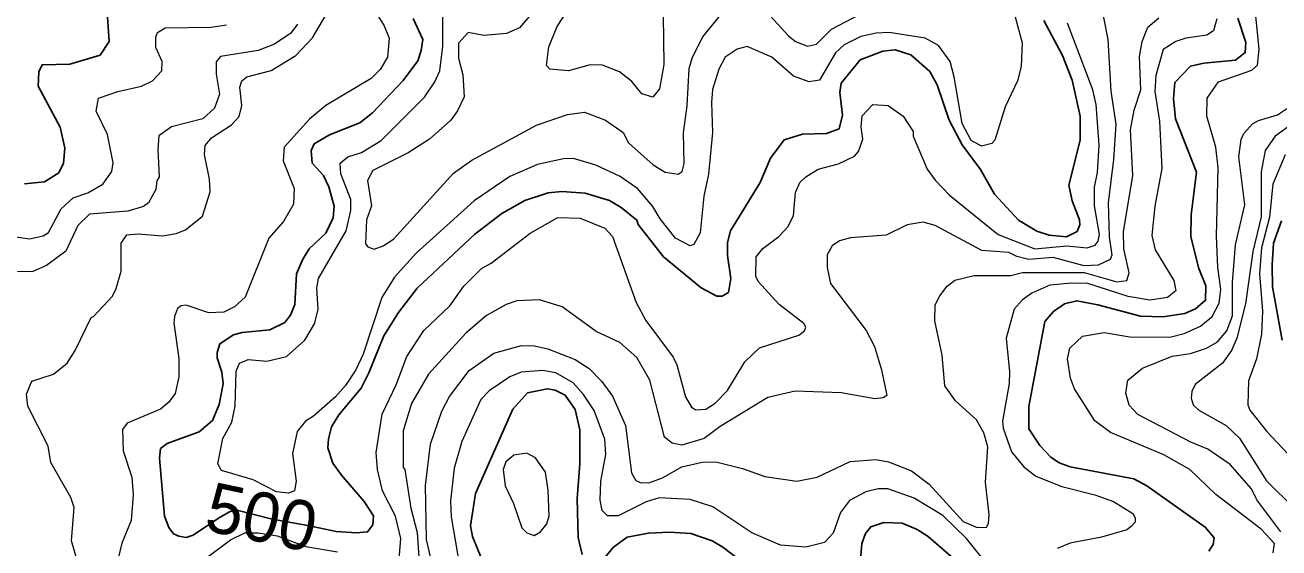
# Model space of a CAD drawing. Extents: x 673.3 to 698.5, y 6984.3 to 7012.3.
# Drawn here: x 678.535 to 680.565, y 7007.134 to 7007.981 of the extents above; entities that cross this region are included whole.
import ezdxf
from ezdxf.enums import TextEntityAlignment as Align

# ---------------------------------------------------------------- set-up
doc = ezdxf.new("R2010")
doc.units = 0
doc.header["$LTSCALE"] = 0.032
doc.layers.add('1', color=7, linetype='Continuous', lineweight=25)
doc.layers.add('2', color=7, linetype='Continuous', lineweight=13)
doc.layers.add('61', color=7, linetype='Continuous')

msp = doc.modelspace()

# ---------------------------------------------------------------- linework, layer by layer
at = {"layer": '1'}
for points in [[(678.6682, 7007.9933), (678.6705, 7007.9543), (678.6559, 7007.932), (678.6068, 7007.9177), (678.5623, 7007.9164), (678.5566, 7007.9051), (678.5558, 7007.8817), (678.5915, 7007.8155), (678.5989, 7007.7816), (678.5966, 7007.757), (678.589, 7007.7414), (678.5658, 7007.7269), (678.5334, 7007.7235)], [(679.1633, 7007.9912), (679.1786, 7007.9575), (679.1763, 7007.9394), (679.1706, 7007.923), (679.1467, 7007.891), (679.0971, 7007.8389), (679.0766, 7007.8227), (679.0274, 7007.803), (679.0029, 7007.7886), (678.998, 7007.7777), (678.9997, 7007.7573), (679.0179, 7007.737), (679.0265, 7007.7188), (679.0353, 7007.6875), (679.0337, 7007.6687), (679.0216, 7007.6439), (678.9948, 7007.6187), (678.9836, 7007.6008), (678.9741, 7007.578), (678.9717, 7007.5286), (678.9645, 7007.511), (678.9552, 7007.4993), (678.9308, 7007.4873), (678.8864, 7007.4832), (678.8723, 7007.479), (678.8499, 7007.4647), (678.8457, 7007.4507), (678.8457, 7007.4418), (678.8533, 7007.4187), (678.8554, 7007.3997), (678.849, 7007.3663), (678.8382, 7007.3408), (678.8166, 7007.3222), (678.7645, 7007.3034), (678.7538, 7007.295), (678.752, 7007.2798), (678.7601, 7007.1855), (678.7674, 7007.1675), (678.7747, 7007.1569), (678.7838, 7007.1535), (678.7954, 7007.1513), (678.8069, 7007.1552), (678.848, 7007.1822), (678.8657, 7007.1929), (678.8773, 7007.1954), (678.9348, 7007.1807), (678.9923, 7007.1705)], [(678.9923, 7007.1705), (679.0383, 7007.1611), (679.0712, 7007.1587), (679.0893, 7007.1602), (679.098, 7007.1714), (679.0988, 7007.1861), (679.0836, 7007.2094), (679.0468, 7007.2519), (679.033, 7007.2716), (679.0249, 7007.2965), (679.0257, 7007.3109), (679.0307, 7007.3304), (679.0426, 7007.3495), (679.0787, 7007.3931), (679.0915, 7007.4178), (679.1156, 7007.4774), (679.1394, 7007.5156), (679.1696, 7007.5547), (679.263, 7007.6422), (679.3069, 7007.6756), (679.344, 7007.6966), (679.3817, 7007.7093), (679.4041, 7007.7112), (679.4418, 7007.7088), (679.4812, 7007.6965), (679.5002, 7007.6854), (679.5254, 7007.665), (679.5276, 7007.6581), (679.5686, 7007.6057), (679.6296, 7007.5555), (679.6548, 7007.5421), (679.6638, 7007.542), (679.6738, 7007.5479), (679.6778, 7007.5704), (679.6723, 7007.6079), (679.6723, 7007.6285), (679.6771, 7007.6474), (679.7251, 7007.7257), (679.7417, 7007.7653), (679.7639, 7007.7952), (679.7939, 7007.8042), (679.8327, 7007.805), (679.8533, 7007.8129), (679.8586, 7007.8347), (679.8539, 7007.8717), (679.8563, 7007.8868), (679.8873, 7007.9246), (679.9236, 7007.9384), (679.9437, 7007.9408), (679.9693, 7007.9328), (680.0001, 7007.9054), (680.0116, 7007.8842), (680.0314, 7007.8269), (680.0521, 7007.7869), (680.0821, 7007.7469), (680.1048, 7007.7068), (680.1436, 7007.6651), (680.1729, 7007.6471), (680.1929, 7007.6404), (680.2211, 7007.638), (680.2383, 7007.6465), (680.243, 7007.6573), (680.2422, 7007.6655), (680.2303, 7007.6963), (680.2252, 7007.7216), (680.2431, 7007.7943), (680.2431, 7007.8334), (680.2302, 7007.8917), (680.2145, 7007.9314), (680.1845, 7007.9884)], [(680.4603, 7007.1504), (680.4459, 7007.168), (680.3511, 7007.235), (680.3302, 7007.2459), (680.2271, 7007.2658), (680.2092, 7007.2722), (680.1956, 7007.281), (680.1779, 7007.3003), (680.1604, 7007.3269), (680.1601, 7007.363), (680.1862, 7007.5011), (680.2002, 7007.5168), (680.2181, 7007.5292), (680.238, 7007.5344), (680.2721, 7007.5281), (680.3411, 7007.5093), (680.3775, 7007.5086), (680.4128, 7007.5136), (680.4301, 7007.5214), (680.4465, 7007.5352), (680.4467, 7007.5587), (680.4356, 7007.5868), (680.4224, 7007.6377), (680.4231, 7007.6735), (680.4319, 7007.7425), (680.3978, 7007.8288), (680.3947, 7007.8621), (680.3969, 7007.888), (680.4222, 7007.9142), (680.4435, 7007.9189), (680.4949, 7007.9237), (680.5107, 7007.9361), (680.5119, 7007.9528), (680.4988, 7007.9917)], [(680.5707, 7007.4705), (680.555, 7007.5568), (680.5542, 7007.5924), (680.5567, 7007.6279), (680.5696, 7007.6637)], [(679.2804, 7007.1008), (679.259, 7007.1529), (679.2562, 7007.1702), (679.2642, 7007.2226), (679.3244, 7007.3591), (679.3485, 7007.3851), (679.3805, 7007.392), (679.3932, 7007.3895), (679.4092, 7007.3814), (679.4255, 7007.3586), (679.4328, 7007.3255), (679.4328, 7007.2702), (679.4287, 7007.2143), (679.4304, 7007.1513), (679.4369, 7007.1235)], [(679.8856, 7007.0891), (679.8898, 7007.1415), (679.8955, 7007.1575), (679.9043, 7007.1686), (679.9256, 7007.1754), (679.9548, 7007.1746), (679.9796, 7007.1639), (679.997, 7007.1528), (680.1009, 7007.0628)], [(679.4733, 7007.119), (679.4876, 7007.1357), (679.5098, 7007.1519), (679.5441, 7007.1584), (679.5784, 7007.1599), (679.6128, 7007.1575), (679.6473, 7007.1458), (679.6647, 7007.1357), (679.7476, 7007.0723)], [(680.4519, 7007.1288), (680.4589, 7007.1396), (680.4603, 7007.1504)]]:
    msp.add_lwpolyline(points, dxfattribs=at)
at = {"layer": '2'}
for points in [[(680.2684, 7008.0592), (680.2879, 7007.9575), (680.2929, 7007.8735), (680.3009, 7007.8204), (680.2976, 7007.7631), (680.2888, 7007.6928), (680.2904, 7007.6377), (680.2945, 7007.6082), (680.2917, 7007.6014), (680.2725, 7007.5923), (680.2497, 7007.5908), (680.1998, 7007.6044), (680.1604, 7007.6014), (680.1406, 7007.6063), (680.1277, 7007.6127), (680.0839, 7007.616), (680.0084, 7007.656), (679.9893, 7007.6615), (679.9633, 7007.6576), (679.9289, 7007.6406), (679.8712, 7007.6363), (679.8538, 7007.6317), (679.8419, 7007.6235), (679.8335, 7007.6086), (679.8335, 7007.5885), (679.839, 7007.5624), (679.897, 7007.4865), (679.91, 7007.4604), (679.9215, 7007.4227), (679.9302, 7007.3813), (679.9242, 7007.3774), (679.9107, 7007.3758), (679.8565, 7007.3856), (679.7819, 7007.3879), (679.7376, 7007.3778), (679.6601, 7007.3309), (679.6343, 7007.3116), (679.5984, 7007.3009), (679.5828, 7007.3037), (679.5704, 7007.3134), (679.5464, 7007.406), (679.5254, 7007.4428), (679.498, 7007.4669), (679.4595, 7007.4845), (679.4043, 7007.5247), (679.3675, 7007.536), (679.3309, 7007.5342), (679.3137, 7007.5283), (679.2816, 7007.5107), (679.2485, 7007.4822), (679.1881, 7007.4154), (679.1604, 7007.3683), (679.147, 7007.3239), (679.147, 7007.2644), (679.1494, 7007.2614), (679.1592, 7007.1986), (679.1697, 7007.1591), (679.1738, 7007.0953)], [(680.1345, 7008.0083), (680.1495, 7007.9518), (680.1479, 7007.9135), (680.1418, 7007.8903), (680.1218, 7007.8484), (680.1049, 7007.7943), (680.1001, 7007.789), (680.0838, 7007.7846), (680.0669, 7007.7941), (680.0523, 7007.8214), (680.0395, 7007.8972), (680.0329, 7007.9217), (680.0139, 7007.9479), (679.9923, 7007.9596), (679.9341, 7007.9687), (679.9128, 7007.9678), (679.8883, 7007.962), (679.8613, 7007.9488), (679.847, 7007.9357), (679.8214, 7007.8917), (679.8045, 7007.8888), (679.779, 7007.898), (679.7439, 7007.9287), (679.7039, 7007.9458), (679.688, 7007.9418), (679.6683, 7007.9287), (679.6579, 7007.9093), (679.648, 7007.8764), (679.6461, 7007.8554), (679.6478, 7007.8068), (679.6415, 7007.7395), (679.6338, 7007.7037), (679.6281, 7007.6443), (679.6178, 7007.6255), (679.6118, 7007.6235), (679.5879, 7007.6359), (679.5631, 7007.6669), (679.5515, 7007.6871), (679.527, 7007.7155), (679.4986, 7007.7358), (679.4587, 7007.7542), (679.4228, 7007.7649), (679.4066, 7007.7642), (679.3642, 7007.7549), (679.3195, 7007.7355), (679.2621, 7007.6962), (679.1679, 7007.6117), (679.133, 7007.5726), (679.1125, 7007.5396), (679.0819, 7007.4477), (679.0701, 7007.4225), (679.0535, 7007.3972), (679.0375, 7007.3788), (679.0015, 7007.3475)], [(679.365, 7008.0107), (679.3352, 7007.9762), (679.3143, 7007.9672), (679.2778, 7007.9638), (679.2521, 7007.9685), (679.2366, 7007.9513), (679.2365, 7007.9274), (679.2438, 7007.9002), (679.2455, 7007.8648), (679.2348, 7007.8418), (679.2241, 7007.8267), (679.1898, 7007.7963), (679.1549, 7007.7738), (679.0975, 7007.7452), (679.0892, 7007.729), (679.0956, 7007.688), (679.0875, 7007.6654), (679.0858, 7007.6267), (679.0897, 7007.6219), (679.1001, 7007.6178), (679.1147, 7007.6235), (679.1312, 7007.6344), (679.2282, 7007.7412), (679.258, 7007.7621), (679.3628, 7007.8187), (679.4129, 7007.8359), (679.4404, 7007.8398), (679.4746, 7007.8268), (679.5031, 7007.8069), (679.5119, 7007.7903), (679.5517, 7007.7544), (679.571, 7007.7428), (679.5924, 7007.7392), (679.5985, 7007.7439), (679.6022, 7007.7569), (679.6009, 7007.8062), (679.607, 7007.8498), (679.6102, 7007.9106), (679.6156, 7007.9289), (679.6322, 7007.9619), (679.6606, 7007.9969)], [(679.5681, 7007.9963), (679.5689, 7007.9169), (679.5623, 7007.8775), (679.5512, 7007.8639), (679.5336, 7007.8696), (679.517, 7007.8893), (679.4975, 7007.9048), (679.4695, 7007.9156), (679.4499, 7007.9164), (679.4144, 7007.9068), (679.3842, 7007.9091), (679.3791, 7007.9153), (679.3827, 7007.9453), (679.3963, 7007.9787), (679.4263, 7008.0256)], [(678.5454, 7007.4042), (678.5805, 7007.4158), (678.6028, 7007.4335), (678.6159, 7007.4539), (678.6414, 7007.5075), (678.6456, 7007.5089), (678.6761, 7007.5421), (678.6823, 7007.5544), (678.6901, 7007.5823), (678.6902, 7007.6279), (678.6991, 7007.641), (678.7177, 7007.6428), (678.7571, 7007.6396), (678.7795, 7007.6435), (678.7943, 7007.6495), (678.8218, 7007.6713), (678.8342, 7007.7107), (678.8333, 7007.7315), (678.8254, 7007.771), (678.8262, 7007.7857), (678.8365, 7007.7982), (678.8689, 7007.8191), (678.8814, 7007.8327), (678.8855, 7007.8507), (678.8823, 7007.8803), (678.8858, 7007.8906), (678.8939, 7007.8967), (678.933, 7007.9073), (678.9732, 7007.9316), (679, 7007.9602), (679.0216, 7007.9966)], [(679.0995, 7008.0064), (679.1163, 7007.9794), (679.1242, 7007.9598), (679.1216, 7007.9289), (679.1097, 7007.9086), (679.0949, 7007.8944), (679.0216, 7007.8505), (678.9954, 7007.8285), (678.9542, 7007.7829), (678.9524, 7007.761), (678.9702, 7007.7161), (678.9694, 7007.691), (678.9531, 7007.6625), (678.9296, 7007.6355), (678.891, 7007.54), (678.8739, 7007.5244), (678.8567, 7007.5158), (678.8323, 7007.515), (678.7955, 7007.5271), (678.7871, 7007.5262), (678.7815, 7007.5217), (678.7764, 7007.509), (678.7757, 7007.4984), (678.7837, 7007.4409), (678.7837, 7007.411), (678.7775, 7007.3845), (678.7675, 7007.3701), (678.7541, 7007.359), (678.6999, 7007.3363), (678.6926, 7007.326), (678.6933, 7007.2913), (678.7072, 7007.2487), (678.7096, 7007.2204), (678.7063, 7007.1788), (678.691, 7007.1418), (678.6852, 7007.1169)], [(679.0015, 7007.3475), (678.9887, 7007.3397), (678.9751, 7007.3225), (678.9679, 7007.2871), (678.9735, 7007.2425), (678.9708, 7007.2268), (678.9613, 7007.2227), (678.9417, 7007.2251), (678.9038, 7007.2445), (678.8528, 7007.2597), (678.8465, 7007.2702), (678.8549, 7007.3112), (678.8692, 7007.3378), (678.8749, 7007.364), (678.8765, 7007.4203), (678.8817, 7007.4335), (678.8961, 7007.4392), (678.926, 7007.4364), (678.9577, 7007.444), (678.9875, 7007.4705), (679.0031, 7007.4969), (679.0093, 7007.5201), (679.007, 7007.5554), (679.01, 7007.5706), (679.0548, 7007.6475), (679.0622, 7007.6803), (679.0622, 7007.6982), (679.0457, 7007.7401), (679.0447, 7007.7572), (679.0574, 7007.7674), (679.0793, 7007.7743), (679.1114, 7007.7937), (679.1815, 7007.864), (679.1982, 7007.8888), (679.2063, 7007.9065), (679.2113, 7007.9468), (679.2114, 7007.9995)], [(679.4483, 7007.4246), (679.4684, 7007.4037), (679.4857, 7007.3798), (679.5072, 7007.3324), (679.5166, 7007.2559), (679.5235, 7007.2437), (679.5308, 7007.2402), (679.5447, 7007.2399), (679.5669, 7007.2477), (679.5981, 7007.2657), (679.631, 7007.2732), (679.6531, 7007.2737), (679.6963, 7007.2629), (679.7328, 7007.2501), (679.7842, 7007.2422), (679.8175, 7007.2491), (679.8708, 7007.2741), (679.9122, 7007.2772), (679.9327, 7007.2737), (679.97, 7007.259), (679.9986, 7007.2374), (680.0538, 7007.177), (680.0765, 7007.1674), (680.0914, 7007.1681), (680.0947, 7007.1737), (680.0958, 7007.1879), (680.0901, 7007.241), (680.0939, 7007.2979), (680.0875, 7007.3204), (680.0753, 7007.3415), (680.0414, 7007.3722), (680.0241, 7007.3968), (680.0199, 7007.4465), (680.0078, 7007.5021), (680.0087, 7007.5277), (680.0158, 7007.5424), (680.028, 7007.558), (680.0403, 7007.5678), (680.0718, 7007.5752), (680.1312, 7007.5753), (680.15, 7007.5801), (680.2496, 7007.5801), (680.3028, 7007.5648), (680.3189, 7007.5674), (680.3228, 7007.5796), (680.3139, 7007.6184), (680.3135, 7007.646), (680.3286, 7007.7373), (680.3246, 7007.811), (680.3306, 7007.843), (680.3416, 7007.8759), (680.3393, 7007.9299), (680.344, 7007.954), (680.3531, 7007.9775), (680.3708, 7007.9922)], [(679.7406, 7007.9962), (679.7708, 7007.9631), (679.7821, 7007.9544), (679.8018, 7007.9467), (679.8165, 7007.9499), (679.8408, 7007.9741), (679.8857, 7007.9978)], [(680.4646, 7007.9907), (680.4594, 7007.9715), (680.4485, 7007.9644), (680.4144, 7007.9597), (680.3985, 7007.9542), (680.3779, 7007.9412), (680.3659, 7007.8991), (680.3644, 7007.8733), (680.3718, 7007.825), (680.3758, 7007.7487), (680.3645, 7007.6875), (680.3596, 7007.6402), (680.3647, 7007.6168), (680.395, 7007.5673), (680.3982, 7007.5507), (680.3848, 7007.5395), (680.356, 7007.5354), (680.321, 7007.5411), (680.2556, 7007.5623), (680.2295, 7007.563), (680.194, 7007.5596), (680.1652, 7007.5469), (680.1501, 7007.5359), (680.1367, 7007.5207), (680.1235, 7007.4741), (680.1291, 7007.4191), (680.1283, 7007.4003), (680.1178, 7007.3394), (680.1186, 7007.3282), (680.1323, 7007.2896), (680.152, 7007.2657)], [(680.556, 7007.1264), (680.558, 7007.1414), (680.5366, 7007.1646), (680.463, 7007.221), (680.421, 7007.2615), (680.3786, 7007.2852), (680.2923, 7007.321), (680.2669, 7007.3399), (680.234, 7007.3918), (680.2275, 7007.409), (680.2227, 7007.4406), (680.2267, 7007.4577), (680.2469, 7007.4772), (680.2822, 7007.4832), (680.3239, 7007.476), (680.3886, 7007.4757), (680.4118, 7007.4814), (680.438, 7007.4935), (680.4571, 7007.509), (680.4687, 7007.5306), (680.471, 7007.5526), (680.4661, 7007.5887), (680.4639, 7007.6389), (680.467, 7007.7494), (680.463, 7007.7829), (680.4484, 7007.8331), (680.449, 7007.8625), (680.4673, 7007.8888), (680.5216, 7007.9075), (680.5305, 7007.9158), (680.533, 7007.9416), (680.5273, 7008.0004)], [(678.5159, 7007.6385), (678.5417, 7007.6348), (678.5641, 7007.6394), (678.5724, 7007.6449), (678.593, 7007.6834), (678.6123, 7007.7011), (678.6361, 7007.7089), (678.6607, 7007.7233), (678.6753, 7007.7439), (678.677, 7007.7575), (678.6683, 7007.8035), (678.6495, 7007.8413), (678.6536, 7007.8626), (678.6847, 7007.8734), (678.723, 7007.8818), (678.7409, 7007.8906), (678.7558, 7007.9066), (678.7568, 7007.9219), (678.7462, 7007.9445), (678.7462, 7007.961), (678.7491, 7007.9689), (678.7615, 7007.9764), (678.8353, 7007.9776), (678.8606, 7007.9809)], [(678.976, 7007.982), (678.965, 7007.9675), (678.9383, 7007.9499), (678.9119, 7007.9396), (678.8513, 7007.9301), (678.8439, 7007.921), (678.8439, 7007.9014), (678.8497, 7007.869), (678.8413, 7007.8462), (678.8222, 7007.8291), (678.7716, 7007.816), (678.7511, 7007.8013), (678.7495, 7007.7791), (678.7519, 7007.7352), (678.7479, 7007.7287), (678.7463, 7007.7143), (678.7344, 7007.693), (678.7261, 7007.6871), (678.7012, 7007.6793), (678.6387, 7007.6745), (678.6201, 7007.6565), (678.6008, 7007.6148), (678.5691, 7007.5917), (678.5472, 7007.582), (678.5221, 7007.581)], [(679.6724, 7007.389), (679.7005, 7007.4358), (679.7238, 7007.4584), (679.7877, 7007.4787), (679.7967, 7007.4856), (679.799, 7007.4916), (679.796, 7007.4978), (679.7559, 7007.5282), (679.7217, 7007.5654), (679.7179, 7007.5744), (679.7187, 7007.6053), (679.7292, 7007.6191), (679.7551, 7007.6385), (679.7703, 7007.6548), (679.7789, 7007.6722), (679.7823, 7007.7099), (679.7893, 7007.7258), (679.799, 7007.7351), (679.8191, 7007.7472), (679.852, 7007.7559), (679.8777, 7007.7687), (679.8844, 7007.7759), (679.8913, 7007.796), (679.8888, 7007.816), (679.8905, 7007.8339), (679.9074, 7007.8519), (679.9323, 7007.8504), (679.9566, 7007.8332), (679.9727, 7007.8086), (679.9729, 7007.8007), (679.9954, 7007.7474), (680.0083, 7007.7295), (680.0319, 7007.7052), (680.1107, 7007.6419), (680.1698, 7007.6185), (680.222, 7007.6234), (680.2546, 7007.6202), (680.2675, 7007.6243), (680.2725, 7007.6309), (680.2749, 7007.6415), (680.2668, 7007.6882), (680.2668, 7007.7184), (680.2716, 7007.7422), (680.2741, 7007.7862), (680.2693, 7007.8524), (680.2639, 7007.8759), (680.2226, 7007.9836)], [(680.5686, 7007.1602), (680.5295, 7007.212), (680.5211, 7007.2298), (680.4864, 7007.2692), (680.4499, 7007.2943), (680.4226, 7007.3056), (680.3365, 7007.3502), (680.3228, 7007.3654), (680.3173, 7007.3849), (680.3205, 7007.4057), (680.3441, 7007.4254), (680.3924, 7007.4447), (680.4223, 7007.449), (680.4481, 7007.4578), (680.4659, 7007.468), (680.4808, 7007.4855), (680.4899, 7007.51), (680.4899, 7007.564), (680.4948, 7007.6252), (680.5102, 7007.6895), (680.5005, 7007.7673), (680.5041, 7007.7954), (680.5085, 7007.805), (680.5227, 7007.8206), (680.5321, 7007.8261), (680.5631, 7007.8354), (680.5789, 7007.8462)], [(680.5879, 7007.8216), (680.5594, 7007.801), (680.543, 7007.7775), (680.5364, 7007.7433), (680.5364, 7007.6704), (680.523, 7007.614), (680.5111, 7007.5292), (680.4973, 7007.4738), (680.4882, 7007.4539), (680.4741, 7007.4333), (680.4295, 7007.3991), (680.4242, 7007.3877), (680.4232, 7007.3765), (680.4265, 7007.3661), (680.4356, 7007.3575), (680.4796, 7007.3323), (680.5014, 7007.312), (680.5452, 7007.2429), (680.5898, 7007.1985)], [(680.5755, 7007.7707), (680.5555, 7007.723), (680.55, 7007.6699), (680.5371, 7007.62), (680.5339, 7007.578), (680.5387, 7007.5177), (680.5371, 7007.4801), (680.5292, 7007.4403), (680.5159, 7007.4047), (680.5147, 7007.3661), (680.5183, 7007.3574), (680.5455, 7007.3226), (680.5879, 7007.2778)], [(679.1398, 7007.1096), (679.1429, 7007.1493), (679.1346, 7007.1855), (679.1133, 7007.2269), (679.1055, 7007.2614), (679.1031, 7007.2888), (679.1131, 7007.3507), (679.1354, 7007.3983), (679.1528, 7007.4444), (679.1806, 7007.4862), (679.2224, 7007.526), (679.2454, 7007.558), (679.2738, 7007.5864), (679.2892, 7007.5952), (679.3525, 7007.6441), (679.3972, 7007.6694), (679.4336, 7007.6683), (679.4735, 7007.6517), (679.4857, 7007.6386), (679.5243, 7007.5314), (679.5397, 7007.5026), (679.5842, 7007.4433), (679.5901, 7007.4305), (679.604, 7007.3788), (679.6138, 7007.362), (679.621, 7007.3579), (679.6372, 7007.3587), (679.6524, 7007.3689), (679.6724, 7007.389)], [(679.2003, 7007.0799), (679.1845, 7007.1477), (679.1829, 7007.2352), (679.1909, 7007.3024), (679.2093, 7007.3556), (679.222, 7007.3793), (679.2539, 7007.4215), (679.2937, 7007.4498), (679.3385, 7007.4619), (679.3597, 7007.4613), (679.3812, 7007.4564), (679.4255, 7007.4392), (679.4483, 7007.4246)], [(680.1006, 7007.098), (680.0595, 7007.1498), (680.0211, 7007.1866), (679.9745, 7007.2148), (679.932, 7007.2299), (679.9161, 7007.23), (679.8963, 7007.225), (679.87, 7007.211), (679.8554, 7007.1916), (679.8435, 7007.1581), (679.8291, 7007.1433), (679.799, 7007.1353), (679.7581, 7007.1387), (679.7118, 7007.1589), (679.6484, 7007.2008), (679.6119, 7007.2127), (679.5617, 7007.2152), (679.5402, 7007.209), (679.4949, 7007.1863), (679.4777, 7007.186), (679.4694, 7007.1948), (679.4662, 7007.2117), (679.467, 7007.2423), (679.4751, 7007.2858), (679.4735, 7007.3106), (679.4563, 7007.3565), (679.4389, 7007.3828), (679.4224, 7007.4016), (679.3941, 7007.4178), (679.3729, 7007.4214), (679.3379, 7007.4189), (679.3198, 7007.4114), (679.2862, 7007.3887), (679.2726, 7007.3747), (679.2418, 7007.3068), (679.2293, 7007.2636), (679.2236, 7007.2107), (679.2244, 7007.1846), (679.2381, 7007.1057)], [(678.6208, 7007.1086), (678.6098, 7007.1456), (678.6143, 7007.1998), (678.6086, 7007.2161), (678.5763, 7007.2725), (678.572, 7007.2992), (678.5389, 7007.3637), (678.5371, 7007.3832), (678.5454, 7007.4042)], [(680.152, 7007.2657), (680.1716, 7007.2503), (680.2138, 7007.2337), (680.267, 7007.2203), (680.2976, 7007.2094), (680.3286, 7007.1901), (680.3323, 7007.1828), (680.3323, 7007.1759), (680.3257, 7007.1688), (680.3188, 7007.1634), (680.278, 7007.1515), (680.2271, 7007.1421), (680.2063, 7007.1336)], [(678.8202, 7007.1124), (678.867, 7007.1475), (678.8903, 7007.1588), (678.9121, 7007.1589), (678.943, 7007.1537), (678.9892, 7007.1367), (679.0408, 7007.1281)]]:
    msp.add_lwpolyline(points, dxfattribs=at)
msp.add_lwpolyline([(679.3815, 7007.2277), (679.3774, 7007.2568), (679.3613, 7007.2803), (679.347, 7007.2877), (679.3261, 7007.2845), (679.3132, 7007.2738), (679.309, 7007.261), (679.3121, 7007.2346), (679.3254, 7007.2061), (679.3391, 7007.1669), (679.3474, 7007.1585), (679.3589, 7007.1544), (679.3692, 7007.1606), (679.3798, 7007.1732), (679.3831, 7007.1863)], close=True, dxfattribs=at)

# ---------------------------------------------------------------- texts
at = {"layer": '61'}
msp.add_text('500', height=0.08, rotation=348.198, dxfattribs=at).set_placement((678.9097, 7007.1451), align=Align.CENTER)

doc.saveas('drawing.dxf')
